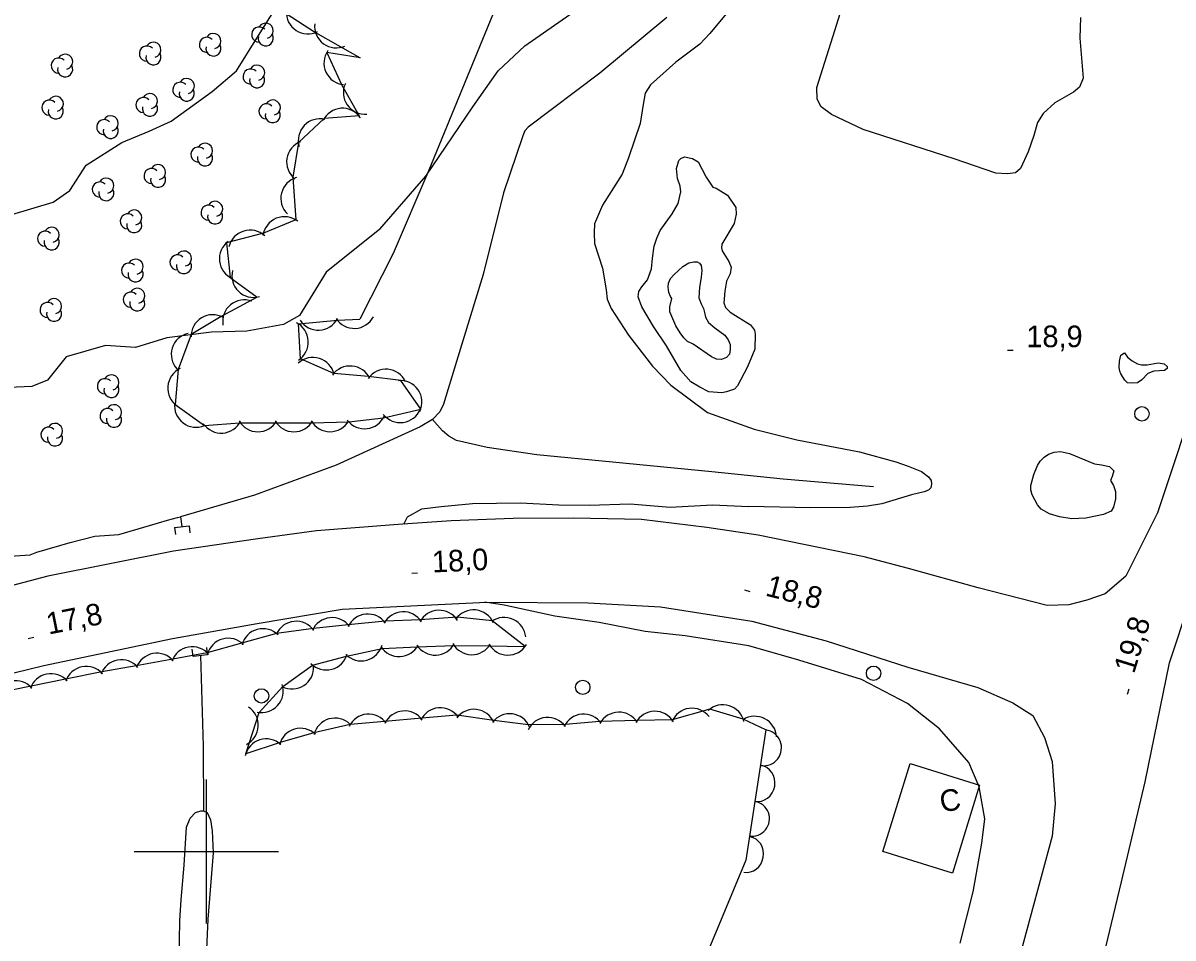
# Model space of a CAD drawing. Extents: x 646142 to 649934, y 5874075 to 5876351.
# Drawn here: x 646574.6 to 646734.2, y 5875588 to 5875715 of the extents above; entities that cross this region are included whole.
import ezdxf

# ---------------------------------------------------------------- set-up
doc = ezdxf.new("R2010")
doc.units = 0
for name, color, linetype in [('Niveau 1', 7, 'Continuous'), ('Niveau 2', 7, 'Continuous'), ('Niveau 21', 7, 'Continuous'), ('Niveau 26', 7, 'Continuous'), ('Niveau 3', 7, 'Continuous'), ('Niveau 31', 7, 'Continuous'), ('Niveau 36', 7, 'Continuous'), ('Niveau 4', 7, 'Continuous'), ('Niveau 44', 7, 'Continuous'), ('Niveau 61', 7, 'Continuous')]:
    doc.layers.add(name, color=color, linetype=linetype)

msp = doc.modelspace()

# ---------------------------------------------------------------- linework, layer by layer
at = {"layer": 'Niveau 1'}
for points in [[(646572.99, 5875688.4), (646578.73, 5875690.12), (646581.05, 5875691.74), (646583.33, 5875695.27), (646588.27, 5875698.42), (646592.05, 5875699.97), (646595.1, 5875701.38), (646600.8, 5875705.49), (646604.2, 5875708.34), (646607.01, 5875712.87), (646610.6, 5875718.65)], [(646662.06, 5875672.88), (646660.44, 5875675.6), (646659.93, 5875676.96), (646660.02, 5875677.73), (646660.44, 5875678.36), (646661.25, 5875679.34), (646661.8, 5875680.87), (646661.93, 5875682.36), (646662.18, 5875684.02), (646662.52, 5875685.12), (646662.99, 5875686.19), (646664.65, 5875688.48), (646665.5, 5875689.93), (646665.84, 5875691.54), (646665.75, 5875692.35), (646665.41, 5875693.41), (646665.28, 5875694.78), (646665.58, 5875695.92), (646665.88, 5875696.18), (646666.35, 5875696.39), (646667.49, 5875696.18), (646668.26, 5875695.71), (646669.37, 5875693.59), (646670.3, 5875692.18), (646670.77, 5875692.06), (646672.34, 5875691.08), (646673.49, 5875689.38), (646673.53, 5875688.44), (646673.28, 5875687.17), (646671.54, 5875684.28), (646671.49, 5875683.77), (646671.58, 5875683.38), (646672.52, 5875681.9), (646672.86, 5875681.09), (646672.73, 5875680.15), (646672.22, 5875679.13), (646671.96, 5875677.77), (646671.84, 5875676.16), (646672.05, 5875675.52), (646672.73, 5875674.84), (646675.54, 5875673.1), (646676.09, 5875672.33), (646676.17, 5875671.78), (646676.13, 5875669.7), (646675.11, 5875667.27), (646673.71, 5875664.64), (646673.29, 5875664.17), (646672.22, 5875663.78), (646671.54, 5875663.66), (646669.76, 5875663.78), (646668.48, 5875664.46), (646667.25, 5875665.19), (646665.84, 5875666.76), (646663.85, 5875670.16), (646662.06, 5875672.88)], [(646726.94, 5875666.29), (646726.79, 5875666.67), (646726.7, 5875667.18), (646726.74, 5875668.07), (646726.93, 5875668.86), (646726.93, 5875668.86), (646727.42, 5875669.2), (646727.42, 5875669.2), (646727.87, 5875668.6), (646728.49, 5875668.09), (646729.23, 5875667.67), (646729.8, 5875667.52), (646730.61, 5875667.54), (646732.1, 5875667.8), (646732.97, 5875667.67), (646733.38, 5875667.33), (646733.35, 5875667.05), (646732.99, 5875666.75), (646731.51, 5875666.67), (646730.68, 5875666.35), (646729.83, 5875665.44), (646729.23, 5875665.05), (646728.57, 5875664.99), (646727.87, 5875665.03), (646727.47, 5875665.41), (646726.94, 5875666.29)], [(646720.12, 5875646.15), (646718.4, 5875646.45), (646717.01, 5875646.85), (646715.89, 5875647.53), (646715.38, 5875648.13), (646714.63, 5875649.49), (646714.44, 5875650.21), (646714.44, 5875650.81), (646714.84, 5875652.3), (646715.35, 5875653.59), (646715.74, 5875654.19), (646716.29, 5875654.72), (646716.88, 5875655.14), (646717.67, 5875655.44), (646718.54, 5875655.53), (646719.8, 5875655.25), (646723.28, 5875653.79), (646724.26, 5875653.64), (646724.26, 5875653.64), (646725.37, 5875653.45), (646725.37, 5875653.45), (646725.94, 5875652.81), (646725.94, 5875652.81), (646725.73, 5875652.04), (646725.73, 5875652.04), (646725.52, 5875651.49), (646725.9, 5875650.81), (646726.17, 5875649.96), (646726.18, 5875648.96), (646725.9, 5875647.77), (646725.6, 5875647.24), (646725.6, 5875647.24), (646724.52, 5875646.77), (646722.07, 5875646.24), (646720.12, 5875646.15)]]:
    msp.add_lwpolyline(points, dxfattribs=at)
at = {"layer": 'Niveau 2'}
for points in [[(646679.86, 5875725.6), (646669.88, 5875713.52), (646668.52, 5875712.04), (646665.16, 5875709.57), (646661.67, 5875706.38), (646660.91, 5875705.23), (646660.65, 5875703.66), (646660.23, 5875701.02), (646658.62, 5875696.26), (646657.72, 5875694.01), (646655, 5875689.71), (646653.86, 5875687.12), (646653.81, 5875685.88), (646653.86, 5875684.4), (646655.01, 5875680.95), (646655.5, 5875677.96)], [(646721.32, 5875715.75), (646721.23, 5875712.86), (646721.7, 5875707.33), (646721.19, 5875706.1), (646720.34, 5875705.38), (646717.75, 5875703.89), (646716.14, 5875702.44), (646715.37, 5875701.16), (646714.86, 5875699.38), (646714.05, 5875697.08), (646712.99, 5875694.79), (646712.31, 5875694.19), (646711.21, 5875694.06), (646709.59, 5875694.15), (646703.81, 5875696.14), (646691.18, 5875700.22), (646686.76, 5875702.3), (646685.35, 5875703.37), (646684.8, 5875704.43), (646684.76, 5875706.05), (646685.86, 5875709.57), (646689.13, 5875719.99)], [(646624.1, 5875686.37), (646630.47, 5875693.74), (646636.97, 5875703.35), (646640.5, 5875708.33), (646644.2, 5875711.82), (646653.04, 5875717.98)], [(646624.1, 5875686.37), (646616.63, 5875680.42), (646612.95, 5875674.38), (646610.7, 5875673.12), (646605.61, 5875672.23), (646600.74, 5875672.07), (646594.53, 5875671.28), (646590.19, 5875669.95), (646586.02, 5875670.22), (646580.55, 5875668.64), (646577.94, 5875665.41), (646575.77, 5875664.52), (646570.43, 5875664.3)], [(646665.16, 5875672.95), (646664.35, 5875674.89), (646664.35, 5875675.61), (646664.59, 5875676.76), (646664.42, 5875677.01), (646664.18, 5875677.59), (646664.1, 5875678.31), (646664.16, 5875678.86), (646664.44, 5875679.5), (646664.93, 5875680.09), (646666.16, 5875681.2), (646666.99, 5875681.69), (646667.67, 5875681.84), (646668.12, 5875681.84), (646668.43, 5875681.67), (646668.67, 5875681.31), (646668.77, 5875680.63), (646668.67, 5875679.73), (646668.46, 5875678.27), (646668.37, 5875676.86), (646668.69, 5875675.99), (646669.01, 5875675.38), (646669.14, 5875674.8), (646669.29, 5875674.16), (646669.71, 5875673.42), (646670.58, 5875672.68), (646671.97, 5875671.66), (646672.45, 5875671), (646672.69, 5875670.36), (646672.73, 5875669.68), (646672.6, 5875669.02), (646672.22, 5875668.57), (646671.52, 5875668.3), (646670.8, 5875668.32), (646670.1, 5875668.64), (646667.57, 5875670.42), (646666.78, 5875670.8), (646666.29, 5875671.27), (646665.78, 5875671.97), (646665.16, 5875672.95)], [(646655.5, 5875677.96), (646655.62, 5875676.67), (646656.18, 5875675.35), (646658.6, 5875671.65), (646661.92, 5875667.36), (646664.47, 5875664.73), (646669.57, 5875660.94), (646676.04, 5875658.61), (646681.94, 5875657.15)], [(646681.94, 5875657.15), (646690.67, 5875655.46), (646695.69, 5875654.07), (646697.41, 5875653.48), (646699.26, 5875652.74), (646700.22, 5875652.01), (646700.6, 5875651.48), (646700.67, 5875650.99), (646700.56, 5875650.48), (646700.24, 5875650.16), (646699.62, 5875649.93), (646697.9, 5875649.51), (646693.78, 5875648.23), (646691.78, 5875647.91), (646689.36, 5875647.74), (646683.85, 5875647.67), (646675.3, 5875647.89)], [(646627.41, 5875645.42), (646627.94, 5875646.46), (646629.91, 5875647.57), (646632.61, 5875647.89), (646636.93, 5875648.28), (646643.62, 5875648.37), (646648.94, 5875648.12), (646653.14, 5875648.04), (646658.82, 5875648.24), (646664.4, 5875647.79), (646670.24, 5875648.13), (646675.3, 5875647.89)], [(646704.63, 5875587.26), (646706.45, 5875594.39), (646707.66, 5875601.16), (646708.04, 5875604.52), (646707.25, 5875608.97), (646705.83, 5875612.35), (646701.76, 5875617.04), (646697.3, 5875620.53), (646690.94, 5875623.85), (646682.26, 5875626.55), (646675.3, 5875628.52), (646666.47, 5875629.92), (646660.93, 5875630.55), (646654.51, 5875631.77), (646648.36, 5875632.67), (646641.32, 5875634.17), (646638.67, 5875634.58)]]:
    msp.add_lwpolyline(points, dxfattribs=at)
at = {"layer": 'Niveau 21'}
for points in [[(646758.13, 5875714.93), (646754.11, 5875706.16), (646750.59, 5875698.25), (646746.17, 5875685.49), (646738.14, 5875665.38), (646732.02, 5875647.02), (646727.63, 5875638.2)], [(646727.63, 5875638.2), (646724.77, 5875635.77), (646722.2, 5875634.88), (646719.72, 5875634.24), (646716.71, 5875634.12), (646707.15, 5875636.59), (646697.44, 5875639.28), (646691.33, 5875640.89), (646676.58, 5875643.92), (646669.48, 5875644.95), (646660.4, 5875646.09), (646650.96, 5875646.25), (646642.58, 5875646.2), (646634, 5875645.88), (646626.61, 5875645.36), (646615.29, 5875644.49), (646607.15, 5875643.41), (646595.45, 5875641.68), (646578.01, 5875638.22), (646563.74, 5875634.44)], [(646556.22, 5875620.63), (646577.44, 5875625.82), (646595.31, 5875629.56), (646607.08, 5875631.65), (646618.85, 5875633.62), (646627.42, 5875634.05), (646638.89, 5875634.59), (646652.98, 5875634.51), (646663.05, 5875633.95), (646675.72, 5875631.96), (646686.03, 5875629.22), (646697.36, 5875625.56), (646707.08, 5875622.75), (646711.96, 5875620.65), (646714.72, 5875618.89), (646716.34, 5875615.83), (646717.41, 5875612.47), (646717.83, 5875606.59), (646717.4, 5875602.12), (646712.8, 5875585.2)], [(646696.48, 5875456.32), (646696.54, 5875470.23), (646696.89, 5875480.47), (646697.43, 5875489.11), (646698.83, 5875498.32), (646700.53, 5875506.99), (646701.87, 5875511.55), (646706.94, 5875526.31), (646712.04, 5875541.88), (646716.85, 5875556.96), (646719.74, 5875567.4), (646724, 5875583.23), (646727.01, 5875595.78), (646730.33, 5875609.65), (646733.7, 5875626.2), (646736.53, 5875634.69)]]:
    msp.add_lwpolyline(points, dxfattribs=at)
at = {"layer": 'Niveau 26'}
for p, q in [((646595.59, 5875644.96), (646597.6, 5875645.2)), ((646595.59, 5875644.96), (646595.71, 5875643.97)), ((646597.6, 5875645.2), (646597.71, 5875644.21)), ((646598.17, 5875627.06), (646598.05, 5875628.06)), ((646600.18, 5875627.3), (646598.17, 5875627.06)), ((646600.18, 5875627.3), (646600.06, 5875628.29))]:
    msp.add_line(p, q, dxfattribs=at)
at = {"layer": 'Niveau 3'}
for p, q in [((646711.18, 5875669.57), (646711.98, 5875669.57)), ((646628.51, 5875638.62), (646629.31, 5875638.65)), ((646674.69, 5875636.29), (646675.46, 5875636.09)), ((646575.28, 5875629.57), (646576.06, 5875629.72)), ((646727.86, 5875621.83), (646728.1, 5875622.59))]:
    msp.add_line(p, q, dxfattribs=at)
at = {"layer": 'Niveau 31'}
msp.add_lwpolyline([(646693.92, 5875599.99), (646697.7, 5875612.19), (646707.33, 5875609.21), (646703.55, 5875597), (646693.92, 5875599.99)], dxfattribs=at)
at = {"layer": 'Niveau 36'}
for centre in [(646729.86, 5875660.74), (646692.61, 5875624.73), (646607.66, 5875621.59), (646652.25, 5875622.78)]:
    msp.add_circle(centre, 1, dxfattribs=at)
at = {"layer": 'Niveau 4'}
for points in [[(646663.92, 5875715.74), (646654.61, 5875708), (646644.66, 5875700.51), (646644.19, 5875700.02), (646643.92, 5875699.34), (646641.26, 5875691.41), (646638.42, 5875680.06), (646634.74, 5875667.98), (646632.92, 5875662.1), (646632.41, 5875661.01), (646631.39, 5875659.93), (646629.67, 5875658.93), (646618, 5875653.61), (646606.71, 5875649.46), (646596.4, 5875646.44)], [(646692.61, 5875650.62), (646680.05, 5875651.67), (646670.16, 5875652.67), (646656.37, 5875654.05), (646645.87, 5875655.07), (646638.96, 5875656.06), (646634.71, 5875657.02), (646633.67, 5875657.64), (646632.78, 5875658.36), (646631.39, 5875659.93)], [(646572.09, 5875640.93), (646575.53, 5875641.18), (646576.49, 5875641.52), (646581.08, 5875642.86), (646584.52, 5875643.76), (646587.84, 5875643.99), (646592.13, 5875645.23), (646594.6, 5875645.97), (646596.02, 5875646.33), (646596.4, 5875646.44), (646596.59, 5875645.08)], [(646599.17, 5875627.18), (646599.58, 5875614.62), (646599.63, 5875605.66)], [(646596.23, 5875584.85), (646596.31, 5875590.42), (646596.5, 5875593.29), (646596.91, 5875598.09), (646597.27, 5875603.35), (646597.76, 5875604.64), (646598.5, 5875605.39), (646599.24, 5875605.64), (646599.63, 5875605.66), (646600.12, 5875605.39), (646600.58, 5875604.37), (646600.82, 5875602.86), (646600.95, 5875599.8), (646600.2, 5875590.59), (646599.72, 5875579.11)]]:
    msp.add_lwpolyline(points, dxfattribs=at)
at = {"layer": 'Niveau 44'}
for points in [[(646643.4, 5875767.37), (646643.75, 5875762.57), (646643.58, 5875757.6), (646641.18, 5875747.32), (646641.16, 5875744.39), (646641.92, 5875741.91), (646643.81, 5875741.58), (646646.47, 5875742.14), (646647.97, 5875741.96), (646648.73, 5875741.04), (646648.75, 5875738.5), (646647.39, 5875734.88), (646641.85, 5875721.32), (646630.89, 5875694.55), (646625.94, 5875683.01), (646621.3, 5875673.87)], [(646611.1, 5875716.32), (646615.17, 5875713.67), (646621.37, 5875710.13), (646616.71, 5875710.88), (646618.76, 5875706.47), (646621.2, 5875702.09), (646616.36, 5875701.73), (646612.79, 5875698.38), (646612.03, 5875693.59), (646612.43, 5875687.65), (646607.93, 5875685.82), (646602.78, 5875684.47), (646603.33, 5875679.65), (646607.06, 5875676.94), (646602.06, 5875674.25), (646597.9, 5875671.75), (646596.09, 5875666.88), (646595.69, 5875662.04), (646599.77, 5875659.12), (646604.61, 5875659.48), (646609.73, 5875659.49), (646614.59, 5875659.49), (646619.76, 5875659.63), (646624.58, 5875660.2), (646629.77, 5875661.37), (646626.99, 5875665.35), (646622.53, 5875665.92), (646617.69, 5875666.35), (646613.05, 5875668.37), (646612.8, 5875673.22), (646618.19, 5875673.72), (646621.3, 5875673.87)], [(646677.67, 5875616.87), (646674.53, 5875618.35), (646669.89, 5875619.76), (646664.64, 5875618.27), (646659.79, 5875618.16), (646654.63, 5875618.03), (646649.8, 5875617.6), (646644.73, 5875617.57), (646639.92, 5875618.16), (646634.75, 5875618.92), (646629.92, 5875618.49), (646624.79, 5875618.03), (646619.96, 5875617.6), (646614.91, 5875616.48), (646610.25, 5875615.11), (646605.49, 5875613.57), (646607.35, 5875619.3), (646610.61, 5875622.89), (646614.76, 5875625.87), (646619.46, 5875627.1), (646624.41, 5875628.18), (646629.26, 5875628.38), (646634.39, 5875628.58), (646639.24, 5875628.52), (646644.24, 5875628.46), (646639.69, 5875632.03), (646634.87, 5875632.54), (646629.68, 5875632.13), (646624.83, 5875631.94), (646619.69, 5875631.45), (646614.86, 5875630.96), (646609.73, 5875630.26), (646605.05, 5875628.97)], [(646605.05, 5875628.97), (646600.12, 5875627.58), (646595.35, 5875626.7), (646590.28, 5875625.78), (646585.51, 5875624.91), (646580.46, 5875623.89), (646575.7, 5875622.92), (646570.66, 5875621.93)], [(646677.67, 5875616.87), (646674.88, 5875598.79), (646670, 5875587), (646658.39, 5875553.83), (646652.67, 5875534.8), (646648.98, 5875519.15), (646646.46, 5875493.72), (646643.77, 5875465.61), (646644.62, 5875441.87), (646647.99, 5875416.95), (646654.4, 5875393.05), (646655.24, 5875387.16), (646654.57, 5875384.13), (646653.39, 5875381.94), (646648.01, 5875375.2), (646638.78, 5875366.16)]]:
    msp.add_lwpolyline(points, dxfattribs=at)
for centre, radius, start, end in [((646614.1, 5875716.47), 3, 176.837, 296.815), ((646600.98, 5875712.49), 1.05, 282.2692, 149.7263), ((646607.35, 5875713.38), 1.05, 44.1154, 269.804), ((646608.25, 5875712.86), 1.05, 166.9369, 29.6212), ((646608.25, 5875713.91), 1.05, 282.2692, 149.7263), ((646618.03, 5875714.53), 3, 173.8575, 293.8354), ((646591.76, 5875710.74), 1.05, 44.1154, 269.804), ((646592.66, 5875711.27), 1.05, 282.2692, 149.7263), ((646600.08, 5875711.96), 1.05, 44.1154, 269.804), ((646600.98, 5875711.44), 1.05, 166.9369, 29.6212), ((646580.41, 5875709.61), 1.05, 282.2692, 149.7263), ((646592.66, 5875710.22), 1.05, 166.9369, 29.6212), ((646619.33, 5875709.42), 3, 144.92, 264.8979), ((646579.51, 5875709.08), 1.05, 44.1154, 269.804), ((646580.41, 5875708.56), 1.05, 166.9369, 29.6212), ((646606.15, 5875707.56), 1.05, 44.1154, 269.804), ((646607.05, 5875708.09), 1.05, 282.2692, 149.7263), ((646597.29, 5875706.24), 1.05, 282.2692, 149.7263), ((646607.05, 5875707.04), 1.05, 166.9369, 29.6212), ((646596.39, 5875705.71), 1.05, 44.1154, 269.804), ((646597.29, 5875705.19), 1.05, 166.9369, 29.6212), ((646622.02, 5875705.34), 3, 155.1991, 275.1771), ((646578.21, 5875703.24), 1.05, 44.1154, 269.804), ((646579.11, 5875703.77), 1.05, 282.2692, 149.7263), ((646591.27, 5875703.61), 1.05, 44.1154, 269.804), ((646592.17, 5875704.14), 1.05, 282.2692, 149.7263), ((646609.23, 5875703.25), 1.05, 282.2692, 149.7263), ((646579.11, 5875702.72), 1.05, 166.9369, 29.6212), ((646592.17, 5875703.09), 1.05, 166.9369, 29.6212), ((646608.33, 5875702.72), 1.05, 44.1154, 269.804), ((646609.23, 5875702.2), 1.05, 166.9369, 29.6212), ((646618.91, 5875700.15), 3, 34.2299, 154.2079), ((646585.83, 5875700.53), 1.05, 44.1154, 269.804), ((646586.73, 5875701.06), 1.05, 282.2692, 149.7263), ((646615.77, 5875698.69), 3, 76.6022, 196.5801), ((646586.73, 5875700.01), 1.05, 166.9369, 29.6212), ((646598.91, 5875696.73), 1.05, 44.1154, 269.804), ((646599.81, 5875697.26), 1.05, 282.2692, 149.7263), ((646614.15, 5875695.71), 3, 111.0813, 231.0592), ((646599.81, 5875696.21), 1.05, 166.9369, 29.6212), ((646592.4, 5875693.75), 1.05, 44.1154, 269.804), ((646593.3, 5875694.28), 1.05, 282.2692, 149.7263), ((646585.21, 5875691.88), 1.05, 44.1154, 269.804), ((646586.11, 5875692.41), 1.05, 282.2692, 149.7263), ((646593.3, 5875693.23), 1.05, 166.9369, 29.6212), ((646613.34, 5875690.64), 3, 105.8203, 225.7983), ((646586.11, 5875691.36), 1.05, 166.9369, 29.6212), ((646600.32, 5875688.66), 1.05, 44.1154, 269.804), ((646601.22, 5875689.19), 1.05, 282.2692, 149.7263), ((646589.09, 5875687.46), 1.05, 44.1154, 269.804), ((646589.99, 5875687.99), 1.05, 282.2692, 149.7263), ((646601.22, 5875688.14), 1.05, 166.9369, 29.6212), ((646610.84, 5875685.1), 3, 52.1057, 172.0836), ((646578.53, 5875685.59), 1.05, 282.2692, 149.7263), ((646589.99, 5875686.94), 1.05, 166.9369, 29.6212), ((646606.06, 5875683.24), 3, 46.913, 166.891), ((646577.63, 5875685.06), 1.05, 44.1154, 269.804), ((646578.53, 5875684.54), 1.05, 166.9369, 29.6212), ((646604.81, 5875682.26), 3, 126.5053, 246.4832), ((646596.89, 5875682.29), 1.05, 282.2692, 149.7263), ((646589.28, 5875680.63), 1.05, 44.1154, 269.804), ((646590.18, 5875681.16), 1.05, 282.2692, 149.7263), ((646595.99, 5875681.76), 1.05, 44.1154, 269.804), ((646596.89, 5875681.24), 1.05, 166.9369, 29.6212), ((646590.18, 5875680.11), 1.05, 166.9369, 29.6212), ((646606.55, 5875679.9), 3, 165.8603, 285.8382), ((646578.87, 5875675.68), 1.05, 282.2692, 149.7263), ((646589.51, 5875676.59), 1.05, 44.1154, 269.804), ((646590.41, 5875677.12), 1.05, 282.2692, 149.7263), ((646577.97, 5875675.15), 1.05, 44.1154, 269.804), ((646578.87, 5875674.63), 1.05, 166.9369, 29.6212), ((646590.41, 5875676.07), 1.05, 166.9369, 29.6212), ((646605.27, 5875673.56), 3, 69.5937, 189.5717), ((646600.89, 5875671.49), 3, 61.0739, 181.0518), ((646615.54, 5875675.36), 3, 212.729, 332.7069), ((646620.53, 5875675.6), 3, 212.729, 332.7069), ((646598.14, 5875668.98), 3, 102.8601, 222.8381), ((646611.16, 5875670.71), 3, 302.9241, 62.902), ((646614.8, 5875665.57), 3, 12.7225, 132.7004), ((646619.96, 5875664.38), 3, 24.9299, 144.9078), ((646585.93, 5875664.57), 1.05, 44.1154, 269.804), ((646586.83, 5875665.1), 1.05, 282.2692, 149.7263), ((646597.65, 5875664.31), 3, 115.3204, 235.2984), ((646624.94, 5875663.93), 3, 24.9299, 144.9078), ((646586.83, 5875664.05), 1.05, 166.9369, 29.6212), ((646626.93, 5875662.35), 3, 334.9437, 94.9216), ((646586.29, 5875660.43), 1.05, 44.1154, 269.804), ((646587.19, 5875660.96), 1.05, 282.2692, 149.7263), ((646598.59, 5875661.87), 3, 172.6814, 292.6594), ((646626.92, 5875662.52), 3, 218.115, 338.093), ((646578.99, 5875658.37), 1.05, 282.2692, 149.7263), ((646587.19, 5875659.91), 1.05, 166.9369, 29.6212), ((646602.06, 5875661.06), 3, 214.2531, 334.231), ((646607.16, 5875661.25), 3, 210.0835, 330.0615), ((646612.16, 5875661.25), 3, 210.0835, 330.0615), ((646617.16, 5875661.26), 3, 210.0835, 330.0615), ((646621.96, 5875661.66), 3, 216.7453, 336.7232), ((646578.09, 5875657.84), 1.05, 44.1154, 269.804), ((646578.99, 5875657.32), 1.05, 166.9369, 29.6212), ((646617.45, 5875629.45), 3, 35.7808, 155.7587), ((646622.43, 5875629.95), 3, 35.7808, 155.7587), ((646627.33, 5875630.27), 3, 32.3167, 152.2947), ((646632.32, 5875630.47), 3, 32.3167, 152.2947), ((646637.09, 5875630.53), 3, 23.8958, 143.8738), ((646641.35, 5875629.48), 3, 5.4609, 125.4388), ((646607.86, 5875627.92), 3, 45.3706, 165.3486), ((646612.48, 5875628.95), 3, 35.7808, 155.7587), ((646603.04, 5875626.59), 3, 45.3706, 165.3486), ((646631.76, 5875630.25), 3, 212.4089, 332.3869), ((646636.84, 5875630.31), 3, 209.3249, 329.3028), ((646641.84, 5875630.25), 3, 209.3249, 329.3028), ((646593.13, 5875624.51), 3, 40.3363, 160.3142), ((646598.05, 5875625.41), 3, 40.3363, 160.3142), ((646616.66, 5875628.19), 3, 224.641, 344.6189), ((646621.5, 5875629.45), 3, 224.641, 344.6189), ((646626.76, 5875630.04), 3, 212.4089, 332.3869), ((646583.33, 5875622.68), 3, 41.5893, 161.5673), ((646588.21, 5875623.61), 3, 40.3363, 160.3142), ((646611.9, 5875625.55), 3, 243.2761, 3.254), ((646578.43, 5875621.68), 3, 41.5893, 161.5673), ((646573.52, 5875620.7), 3, 41.2438, 161.2218), ((646607.68, 5875622.28), 3, 257.7317, 17.7097), ((646604.21, 5875617.53), 3, 297.052, 57.03), ((646627.51, 5875616.5), 3, 35.1073, 155.0852), ((646632.49, 5875616.95), 3, 35.1073, 155.0852), ((646637.15, 5875616.73), 3, 22.9724, 142.9503), ((646657.26, 5875616.33), 3, 31.3256, 151.3036), ((646662.26, 5875616.45), 3, 31.3256, 151.3036), ((646667.4, 5875616.88), 3, 37.6915, 157.6694), ((646671.7, 5875617.36), 3, 13.0823, 133.0603), ((646617.87, 5875615.51), 3, 46.3642, 166.3421), ((646622.53, 5875616.06), 3, 35.1073, 155.0852), ((646642.11, 5875616.11), 3, 22.9724, 142.9503), ((646647.39, 5875615.61), 3, 35.1325, 155.1104), ((646652.37, 5875616.06), 3, 35.1325, 155.1104), ((646676.13, 5875615.76), 3, 2.7543, 122.7323), ((646613.08, 5875614.1), 3, 46.3642, 166.3421), ((646608.33, 5875612.63), 3, 47.7106, 167.6885)]:
    msp.add_arc(centre, radius, start, end, dxfattribs=at)
for centre, major_axis, ratio, start_param, end_param in [((646677.33, 5875614.39), (2.48, -0.33), 0.99999, 4.712389, 7.853982), ((646676.49, 5875609.47), (0.41, 2.52), 0.952628, 3.141593, 6.283185), ((646675.74, 5875604.55), (2.4, -0.4), 0.997449, 4.712389, 7.853982), ((646675.04, 5875599.58), (0.43, 2.46), 0.919919, 3.141593, 6.283185)]:
    msp.add_ellipse(centre, major_axis=major_axis, ratio=ratio, start_param=start_param, end_param=end_param, dxfattribs=at)
at = {"layer": 'Niveau 61'}
for points in [[(646600, 5875610), (646600, 5875600), (646600, 5875590)], [(646590, 5875600), (646600, 5875600), (646610, 5875600)]]:
    msp.add_lwpolyline(points, dxfattribs=at)

# ---------------------------------------------------------------- texts
at = {"layer": 'Niveau 3'}
msp.add_text('18,9 ', height=3, dxfattribs=at).set_placement((646713.82, 5875669.99))
for s, rotation, p in [('18,0 ', 2.7287, (646631.39, 5875638.71)), ('18,8 ', 345.6124, (646677.47, 5875635.54)), ('17,8 ', 11.201, (646578.11, 5875630.09)), ('19,8 ', 72.6457, (646728.76, 5875624.57))]:
    msp.add_text(s, height=3, rotation=rotation, dxfattribs=at).set_placement(p)
at = {"layer": 'Niveau 31'}
msp.add_text('C', height=3, rotation=8.9405, dxfattribs=at).set_placement((646702.04, 5875605.41))

doc.saveas('drawing.dxf')
